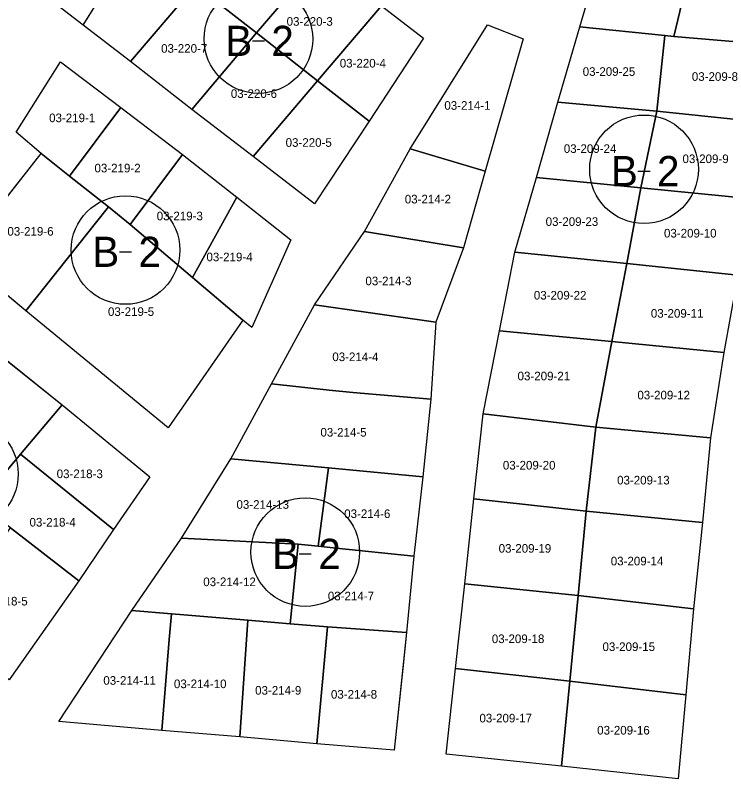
# Model space of a CAD drawing. Extents: x 413946 to 415528, y 4453939 to 4454944.
# Drawn here: x 414174.9 to 414257.3, y 4454109.2 to 4454197.8 of the extents above; entities that cross this region are included whole.
import ezdxf

# ---------------------------------------------------------------- set-up
doc = ezdxf.new("R2010")
doc.units = 0
for name, color, linetype in [('0_KADASTRO', 7, 'Continuous'), ('Level 27', 7, 'Continuous'), ('Level 54', 7, 'Continuous'), ('SEMBOL', 7, 'Continuous'), ('SNR_FONKSIYON', 7, 'Continuous')]:
    doc.layers.add(name, color=color, linetype=linetype)

msp = doc.modelspace()

# ---------------------------------------------------------------- linework, layer by layer
at = {"layer": '0_KADASTRO'}
for points in [[(414195.77, 4454201.33), (414195.986, 4454201.573), (414203.33, 4454210.208), (414210.346, 4454204.567), (414202.867, 4454195.769)], [(414182.76, 4454196.668), (414189.331, 4454207.265), (414195.986, 4454201.573), (414195.77, 4454201.33), (414188.22, 4454192.453)], [(414202.867, 4454195.769), (414210.346, 4454204.567), (414217.362, 4454198.926), (414209.944, 4454190.217)], [(414240.34, 4454196.475), (414242.849, 4454205.072), (414251.804, 4454204.239), (414253.395, 4454204.272), (414251.242, 4454195.372), (414250.193, 4454195.483)], [(414251.242, 4454195.372), (414253.395, 4454204.272), (414265.327, 4454203.139), (414263.575, 4454194.314)], [(414188.22, 4454192.453), (414195.77, 4454201.33), (414202.867, 4454195.769), (414195.347, 4454186.901)], [(414209.944, 4454190.217), (414217.362, 4454198.926), (414222.226, 4454195.157), (414215.909, 4454185.547)], [(414220.681, 4454182.318), (414229.628, 4454196.71), (414233.773, 4454195.105), (414229.388, 4454179.734)], [(414237.799, 4454187.748), (414240.34, 4454196.475), (414250.193, 4454195.483), (414249.292, 4454186.689)], [(414195.347, 4454186.901), (414202.867, 4454195.769), (414209.944, 4454190.217), (414202.465, 4454181.439)], [(414249.292, 4454186.689), (414250.193, 4454195.483), (414251.242, 4454195.372), (414263.575, 4454194.314), (414261.872, 4454185.378)], [(414174.975, 4454184.251), (414180.117, 4454192.423), (414187.107, 4454187.102), (414181.166, 4454179.169), (414177.882, 4454181.802)], [(414202.465, 4454181.439), (414209.944, 4454190.217), (414215.909, 4454185.547), (414209.592, 4454175.937)], [(414235.308, 4454179.001), (414237.799, 4454187.748), (414249.292, 4454186.689), (414247.429, 4454177.805)], [(414181.166, 4454179.169), (414187.107, 4454187.102), (414194.275, 4454181.65), (414188.193, 4454173.538), (414185.702, 4454175.613)], [(414247.429, 4454177.805), (414249.292, 4454186.689), (414261.872, 4454185.378), (414260.321, 4454176.531)], [(414215.377, 4454172.72), (414220.681, 4454182.318), (414229.388, 4454179.734), (414226.862, 4454170.837)], [(414168.511, 4454169.861), (414177.882, 4454181.802), (414181.166, 4454179.169), (414185.702, 4454175.613), (414176.1, 4454163.515)], [(414188.193, 4454173.538), (414194.275, 4454181.65), (414200.567, 4454176.706), (414195.444, 4454167.394)], [(414232.817, 4454170.333), (414235.308, 4454179.001), (414247.429, 4454177.805), (414245.788, 4454168.999)], [(414245.788, 4454168.999), (414247.429, 4454177.805), (414260.321, 4454176.531), (414258.678, 4454167.645)], [(414195.444, 4454167.394), (414200.567, 4454176.706), (414206.85, 4454171.753), (414202.308, 4454161.575), (414201.279, 4454162.447)], [(414176.1, 4454163.515), (414185.702, 4454175.613), (414188.193, 4454173.538), (414195.444, 4454167.394), (414201.279, 4454162.447), (414192.593, 4454149.949)], [(414209.594, 4454164.228), (414215.377, 4454172.72), (414226.862, 4454170.837), (414223.639, 4454162.198)], [(414231.042, 4454161.209), (414232.817, 4454170.333), (414245.788, 4454168.999), (414244.074, 4454159.954)], [(414244.074, 4454159.954), (414245.788, 4454168.999), (414258.678, 4454167.645), (414257.045, 4454158.699)], [(414204.574, 4454155.047), (414209.594, 4454164.228), (414223.639, 4454162.198), (414223.084, 4454153.269), (414214.028, 4454154.036), (414211.29, 4454154.315)], [(414229.142, 4454151.585), (414231.042, 4454161.209), (414244.074, 4454159.954), (414242.201, 4454150.03)], [(414242.201, 4454150.03), (414244.074, 4454159.954), (414257.045, 4454158.699), (414255.522, 4454148.772)], [(414163.248, 4454147.467), (414172.533, 4454158.829), (414180.313, 4454152.61), (414175.495, 4454146.876), (414170.698, 4454141.162), (414169.43, 4454142.465)], [(414199.87, 4454146.353), (414204.574, 4454155.047), (414211.29, 4454154.315), (414214.028, 4454154.036), (414223.084, 4454153.269), (414222.128, 4454144.276), (414211.194, 4454145.292)], [(414175.495, 4454146.876), (414180.313, 4454152.61), (414190.484, 4454144.257), (414186.282, 4454138.137)], [(414228.04, 4454141.693), (414229.142, 4454151.585), (414242.201, 4454150.03), (414241.09, 4454140.288)], [(414241.09, 4454140.288), (414242.201, 4454150.03), (414255.522, 4454148.772), (414254.571, 4454138.968)], [(414170.698, 4454141.162), (414175.495, 4454146.876), (414186.282, 4454138.137), (414182.232, 4454132.195), (414174.338, 4454138.332)], [(414194.149, 4454137.129), (414199.87, 4454146.353), (414211.194, 4454145.292), (414210.007, 4454136.201), (414207.668, 4454136.436)], [(414210.007, 4454136.201), (414211.194, 4454145.292), (414222.128, 4454144.276), (414221.09, 4454135.062), (414212.095, 4454135.988)], [(414226.998, 4454131.84), (414228.04, 4454141.693), (414241.09, 4454140.288), (414240.148, 4454130.494)], [(414240.148, 4454130.494), (414241.09, 4454140.288), (414254.571, 4454138.968), (414253.547, 4454128.955)], [(414166.224, 4454126.822), (414174.338, 4454138.332), (414182.232, 4454132.195), (414174.186, 4454120.722)], [(414188.408, 4454128.736), (414194.149, 4454137.129), (414207.668, 4454136.436), (414206.74, 4454127.201), (414201.852, 4454127.613), (414194.405, 4454128.233), (414192.996, 4454128.358)], [(414206.74, 4454127.201), (414207.668, 4454136.436), (414210.007, 4454136.201), (414212.095, 4454135.988), (414221.09, 4454135.062), (414220.255, 4454126.207), (414211.068, 4454126.835)], [(414225.946, 4454122.008), (414226.998, 4454131.84), (414240.148, 4454130.494), (414239.185, 4454120.541)], [(414239.185, 4454120.541), (414240.148, 4454130.494), (414253.547, 4454128.955), (414252.663, 4454118.971)], [(414179.937, 4454115.861), (414188.408, 4454128.736), (414192.996, 4454128.358), (414192.724, 4454125.389), (414191.872, 4454114.833)], [(414191.872, 4454114.833), (414192.724, 4454125.389), (414192.996, 4454128.358), (414194.405, 4454128.233), (414201.852, 4454127.613), (414200.908, 4454114.077)], [(414200.908, 4454114.077), (414201.852, 4454127.613), (414206.74, 4454127.201), (414211.068, 4454126.835), (414209.853, 4454113.282)], [(414209.853, 4454113.282), (414211.068, 4454126.835), (414220.255, 4454126.207), (414219.811, 4454122.03), (414218.81, 4454112.536)], [(414224.853, 4454112.066), (414225.946, 4454122.008), (414239.185, 4454120.541), (414238.233, 4454110.667)], [(414238.233, 4454110.667), (414239.185, 4454120.541), (414252.663, 4454118.971), (414251.762, 4454109.227)]]:
    msp.add_lwpolyline(points, close=True, dxfattribs=at)
at = {"layer": 'Level 27'}
for p, q in [((414182.76, 4454196.668), (414168.467, 4454207.702)), ((414240.34, 4454196.475), (414242.849, 4454205.072)), ((414217.362, 4454198.926), (414222.226, 4454195.157)), ((414188.22, 4454192.453), (414182.76, 4454196.668)), ((414220.681, 4454182.318), (414229.628, 4454196.71)), ((414229.628, 4454196.71), (414233.773, 4454195.105)), ((414237.799, 4454187.748), (414240.34, 4454196.475)), ((414222.226, 4454195.157), (414215.909, 4454185.547)), ((414233.773, 4454195.105), (414229.388, 4454179.734)), ((414174.975, 4454184.251), (414180.117, 4454192.423)), ((414180.117, 4454192.423), (414187.107, 4454187.102)), ((414195.347, 4454186.901), (414188.22, 4454192.453)), ((414235.308, 4454179.001), (414237.799, 4454187.748)), ((414187.107, 4454187.102), (414194.275, 4454181.65)), ((414202.465, 4454181.439), (414195.347, 4454186.901)), ((414215.909, 4454185.547), (414209.592, 4454175.937)), ((414177.882, 4454181.802), (414174.975, 4454184.251)), ((414215.377, 4454172.72), (414220.681, 4454182.318)), ((414168.511, 4454169.861), (414177.882, 4454181.802)), ((414194.275, 4454181.65), (414200.567, 4454176.706)), ((414209.592, 4454175.937), (414202.465, 4454181.439)), ((414229.388, 4454179.734), (414226.862, 4454170.837)), ((414232.817, 4454170.333), (414235.308, 4454179.001)), ((414200.567, 4454176.706), (414206.85, 4454171.753)), ((414209.594, 4454164.228), (414215.377, 4454172.72)), ((414206.85, 4454171.753), (414202.308, 4454161.575)), ((414226.862, 4454170.837), (414223.639, 4454162.198)), ((414176.1, 4454163.515), (414168.511, 4454169.861)), ((414231.042, 4454161.209), (414232.817, 4454170.333)), ((414258.678, 4454167.645), (414257.045, 4454158.699)), ((414204.574, 4454155.047), (414209.594, 4454164.228)), ((414192.593, 4454149.949), (414176.1, 4454163.515)), ((414201.279, 4454162.447), (414192.593, 4454149.949)), ((414202.308, 4454161.575), (414201.279, 4454162.447)), ((414223.639, 4454162.198), (414223.084, 4454153.269)), ((414229.142, 4454151.585), (414231.042, 4454161.209)), ((414172.533, 4454158.829), (414180.313, 4454152.61)), ((414257.045, 4454158.699), (414255.522, 4454148.772)), ((414199.87, 4454146.353), (414204.574, 4454155.047)), ((414223.084, 4454153.269), (414222.128, 4454144.276)), ((414180.313, 4454152.61), (414190.484, 4454144.257)), ((414228.04, 4454141.693), (414229.142, 4454151.585)), ((414255.522, 4454148.772), (414254.571, 4454138.968)), ((414194.149, 4454137.129), (414199.87, 4454146.353)), ((414190.484, 4454144.257), (414186.282, 4454138.137)), ((414222.128, 4454144.276), (414221.09, 4454135.062)), ((414226.998, 4454131.84), (414228.04, 4454141.693)), ((414254.571, 4454138.968), (414253.547, 4454128.955)), ((414186.282, 4454138.137), (414182.232, 4454132.195)), ((414188.408, 4454128.736), (414194.149, 4454137.129)), ((414221.09, 4454135.062), (414220.255, 4454126.207)), ((414182.232, 4454132.195), (414174.186, 4454120.722)), ((414225.946, 4454122.008), (414226.998, 4454131.84)), ((414179.937, 4454115.861), (414188.408, 4454128.736)), ((414253.547, 4454128.955), (414252.663, 4454118.971)), ((414220.255, 4454126.207), (414218.81, 4454112.536)), ((414224.853, 4454112.066), (414225.946, 4454122.008)), ((414252.663, 4454118.971), (414251.762, 4454109.227)), ((414191.872, 4454114.833), (414179.937, 4454115.861)), ((414200.908, 4454114.077), (414191.872, 4454114.833)), ((414209.853, 4454113.282), (414200.908, 4454114.077)), ((414218.81, 4454112.536), (414209.853, 4454113.282)), ((414238.233, 4454110.667), (414224.853, 4454112.066)), ((414251.762, 4454109.227), (414238.233, 4454110.667))]:
    msp.add_line(p, q, dxfattribs=at)
at = {"layer": 'Level 54'}
msp.add_lwpolyline([(414258.678, 4454167.645), (414257.045, 4454158.699), (414255.522, 4454148.772), (414254.571, 4454138.968), (414253.547, 4454128.955), (414252.663, 4454118.971), (414251.762, 4454109.227), (414238.233, 4454110.667), (414224.853, 4454112.066), (414225.946, 4454122.008), (414226.998, 4454131.84), (414228.04, 4454141.693), (414229.142, 4454151.585), (414231.042, 4454161.209), (414232.817, 4454170.333), (414235.308, 4454179.001), (414237.799, 4454187.748), (414240.34, 4454196.475), (414242.849, 4454205.072), (414245.21, 4454213.81), (414247.411, 4454222.55), (414250.525, 4454230.551), (414254.757, 4454239.26), (414259.558, 4454247.934)], dxfattribs=at)
for points in [[(414195.222, 4454216.72), (414203.33, 4454210.208), (414210.346, 4454204.567), (414217.362, 4454198.926), (414222.226, 4454195.157), (414215.909, 4454185.547), (414209.592, 4454175.937), (414202.465, 4454181.439), (414195.347, 4454186.901), (414188.22, 4454192.453), (414182.76, 4454196.668)], [(414220.681, 4454182.318), (414229.628, 4454196.71), (414233.773, 4454195.105), (414229.388, 4454179.734), (414226.862, 4454170.837), (414223.639, 4454162.198), (414223.084, 4454153.269), (414222.128, 4454144.276), (414221.09, 4454135.062), (414220.255, 4454126.207), (414218.81, 4454112.536), (414209.853, 4454113.282), (414200.908, 4454114.077), (414191.872, 4454114.833), (414179.937, 4454115.861), (414188.408, 4454128.736), (414194.149, 4454137.129), (414199.87, 4454146.353), (414204.574, 4454155.047), (414209.594, 4454164.228), (414215.377, 4454172.72)], [(414168.511, 4454169.861), (414177.882, 4454181.802), (414174.975, 4454184.251), (414180.117, 4454192.423), (414187.107, 4454187.102), (414194.275, 4454181.65), (414200.567, 4454176.706), (414206.85, 4454171.753), (414202.308, 4454161.575), (414201.279, 4454162.447), (414192.593, 4454149.949), (414176.1, 4454163.515)], [(414182.232, 4454132.195), (414174.186, 4454120.722), (414166.224, 4454126.822), (414160.419, 4454131.451), (414153.28, 4454136.843), (414146.005, 4454142.627), (414153.348, 4454151.232), (414155.569, 4454153.835), (414158.45, 4454157.357), (414164.874, 4454165.206), (414172.533, 4454158.829), (414180.313, 4454152.61), (414190.484, 4454144.257), (414186.282, 4454138.137)]]:
    msp.add_lwpolyline(points, close=True, dxfattribs=at)
at = {"layer": 'SEMBOL'}
for p, q in [((414202.37, 4454194.852), (414203.77, 4454194.852)), ((414247.096, 4454179.742), (414248.496, 4454179.742)), ((414186.958, 4454170.373), (414188.358, 4454170.373)), ((414207.81, 4454135.318), (414209.21, 4454135.318))]:
    msp.add_line(p, q, dxfattribs=at)
for centre in [(414203.07, 4454195.06), (414247.796, 4454179.95), (414187.658, 4454170.581), (414168.921, 4454144.592), (414208.51, 4454135.525)]:
    msp.add_circle(centre, 6.3, dxfattribs=at)
at = {"layer": 'SNR_FONKSIYON'}
msp.add_line((414182.76, 4454196.668), (414195.222, 4454216.72), dxfattribs=at)

# ---------------------------------------------------------------- texts
at = {"layer": '0_KADASTRO'}
for s, p in [('03-220-3', (414206.345, 4454196.606)), ('03-220-7', (414191.791, 4454193.475)), ('03-220-4', (414212.508, 4454191.761)), ('03-209-25', (414240.682, 4454190.793)), ('03-209-8', (414253.341, 4454190.215)), ('03-220-6', (414199.877, 4454188.232)), ('03-214-1', (414224.637, 4454186.857)), ('03-219-1', (414178.799, 4454185.417)), ('03-220-5', (414206.23, 4454182.558)), ('03-209-24', (414238.492, 4454181.847)), ('03-209-9', (414252.259, 4454180.67)), ('03-219-2', (414184.063, 4454179.59)), ('03-214-2', (414220.051, 4454175.99)), ('03-219-3', (414191.278, 4454174.031)), ('03-209-23', (414236.386, 4454173.379)), ('03-219-6', (414173.964, 4454172.249)), ('03-209-10', (414250.11, 4454172.034)), ('03-219-4', (414197.05, 4454169.275)), ('03-214-3', (414215.484, 4454166.492)), ('03-209-22', (414235.018, 4454164.832)), ('03-219-5', (414185.625, 4454162.933)), ('03-209-11', (414248.589, 4454162.731)), ('03-214-4', (414211.644, 4454157.689)), ('03-209-21', (414233.132, 4454155.459)), ('03-209-12', (414247.028, 4454153.248)), ('03-214-5', (414210.268, 4454148.932)), ('03-209-20', (414231.427, 4454145.108)), ('03-218-3', (414179.675, 4454144.111)), ('03-209-13', (414244.673, 4454143.376)), ('03-214-13', (414200.53, 4454140.552)), ('03-214-6', (414213.024, 4454139.48)), ('03-218-4', (414176.531, 4454138.493)), ('03-209-19', (414230.936, 4454135.46)), ('03-209-14', (414243.939, 4454133.987)), ('03-214-12', (414196.678, 4454131.577)), ('03-214-7', (414211.128, 4454129.93)), ('03-218-5', (414170.964, 4454129.333)), ('03-209-18', (414230.143, 4454124.968)), ('03-209-15', (414242.981, 4454124.049)), ('03-214-11', (414185.087, 4454120.131)), ('03-214-10', (414193.276, 4454119.739)), ('03-214-9', (414202.695, 4454118.985)), ('03-214-8', (414211.486, 4454118.522)), ('03-209-17', (414228.706, 4454115.761)), ('03-209-16', (414242.363, 4454114.356))]:
    msp.add_text(s, height=1, dxfattribs=at).set_placement(p)
at = {"layer": 'SEMBOL'}
for s, p in [('B', (414199.226, 4454193.102)), ('2', (414204.578, 4454193.102)), ('B', (414243.952, 4454177.992)), ('2', (414249.304, 4454177.992)), ('B', (414183.813, 4454168.623)), ('2', (414189.166, 4454168.623)), ('B', (414204.665, 4454133.568)), ('2', (414210.018, 4454133.568))]:
    msp.add_text(s, height=3.5, dxfattribs=at).set_placement(p)

doc.saveas('drawing.dxf')
